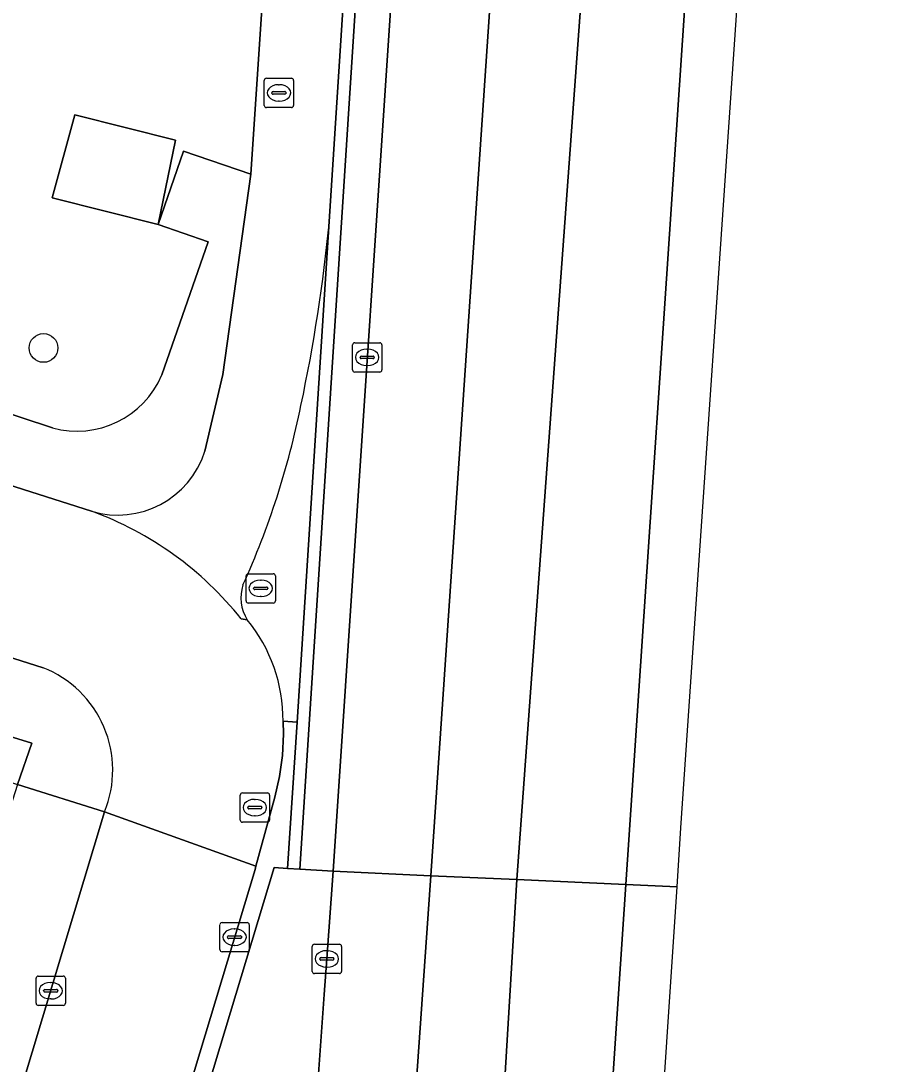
# Model space of a CAD drawing. Extents: x 161084 to 161928, y 385354 to 386522.
# Drawn here: x 161843.58 to 161873.38, y 385641.25 to 385676.85 of the extents above; entities that cross this region are included whole.
import ezdxf

# ---------------------------------------------------------------- set-up
doc = ezdxf.new("R2010")
doc.units = 0
for name, color, linetype in [('IMGEO_Berm_groen', 7, 'Continuous'), ('IMGEO_Boom', 7, 'Continuous'), ('IMGEO_Brandkraan', 7, 'Continuous'), ('IMGEO_Erf', 7, 'Continuous'), ('IMGEO_Fietspad_open', 7, 'Continuous'), ('IMGEO_Groenvoorziening', 7, 'Continuous'), ('IMGEO_Haag', 7, 'Continuous'), ('IMGEO_Kolk', 7, 'Continuous'), ('IMGEO_Lage_trafo', 7, 'Continuous'), ('IMGEO_Muur', 7, 'Continuous'), ('IMGEO_Rijbaan_lokaal_open', 7, 'Continuous'), ('IMGEO_Rijbaan_regionaal_gesloten', 7, 'Continuous'), ('IMGEO_Rioolput', 7, 'Continuous'), ('IMGEO_Verkeerseiland_open', 7, 'Continuous'), ('IMGEO_Voetpad_open', 7, 'Continuous')]:
    doc.layers.add(name, color=color, linetype=linetype)

msp = doc.modelspace()

# ---------------------------------------------------------------- linework, layer by layer
at = {"layer": 'IMGEO_Berm_groen'}
for points in [[(161855.872, 385738.381), (161855.703, 385738.388), (161855.888, 385741.703), (161842.26, 385739.686), (161841.555, 385734.545), (161844.719, 385734.33), (161844.579, 385730.215), (161844.131, 385723.227), (161843.96, 385720.557), (161843.16, 385709.067), (161842.973, 385706.776), (161841.381, 385686.059), (161838.648, 385673.576), (161834.606, 385674.039), (161830.982, 385667.462), (161844.654, 385662.959)], [(161848.383, 385664.767), (161849.968, 385669.306), (161848.261, 385669.896), (161849.129, 385672.406), (161851.422, 385671.614), (161855.872, 385738.381)]]:
    msp.add_lwpolyline(points, dxfattribs=at)
for points in [[(161848.261, 385669.896), (161844.645, 385670.812), (161845.413, 385673.648), (161848.848, 385672.778)], [(161848.199, 385627.039), (161851.849, 385628.792), (161852.899, 385629.296), (161853.927, 385643.629), (161854.018, 385644.839), (161854.228, 385647.835), (161853.097, 385647.902), (161852.678, 385647.929), (161852.218, 385647.959), (161811.076, 385511.69), (161810.035, 385508.189), (161812.346, 385507.5), (161813.227, 385511.04)]]:
    msp.add_lwpolyline(points, close=True, dxfattribs=at)
msp.add_arc((161845.483, 385666), 3.152, 254.7588, 336.9739, dxfattribs=at)
at = {"layer": 'IMGEO_Boom'}
msp.add_circle((161844.348, 385665.688), 0.489, dxfattribs=at)
at = {"layer": 'IMGEO_Brandkraan'}
for p, q in [((161851.882, 385673.967), (161851.882, 385674.819)), ((161851.957, 385674.893), (161852.809, 385674.893)), ((161852.883, 385674.819), (161852.883, 385673.967)), ((161852.37, 385674.673), (161852.395, 385674.673)), ((161852.141, 385674.387), (161852.141, 385674.399)), ((161852.579, 385674.35), (161852.181, 385674.35)), ((161852.184, 385674.436), (161852.582, 385674.436)), ((161852.393, 385674.113), (161852.368, 385674.113)), ((161852.625, 385674.399), (161852.625, 385674.387)), ((161852.809, 385673.893), (161851.957, 385673.893))]:
    msp.add_line(p, q, dxfattribs=at)
for points in [[(161851.882, 385673.967), (161851.882, 385674.819)], [(161851.957, 385674.893), (161852.809, 385674.893)], [(161852.883, 385674.819), (161852.883, 385673.967)], [(161852.809, 385673.893), (161851.957, 385673.893)]]:
    msp.add_lwpolyline(points, dxfattribs=at)
for centre, radius, start, end in [((161851.959, 385674.817), 0.0765, 91.552, 178.448), ((161851.959, 385674.817), 0.0765, 91.552, 178.448), ((161852.807, 385674.817), 0.0765, 1.552, 88.448), ((161852.807, 385674.817), 0.0765, 1.552, 88.448), ((161852.181, 385674.396), 0.0403, 85.8775, 175.7526), ((161852.178, 385674.386), 0.0366, 178.938, 274.7102), ((161852.582, 385674.393), 0.043, 264.8664, 352.4533), ((161852.586, 385674.398), 0.0386, 1.7309, 96.639), ((161851.959, 385673.969), 0.0765, 181.552, 268.448), ((161851.959, 385673.969), 0.0765, 181.552, 268.448), ((161852.807, 385673.969), 0.0765, 271.552, 358.448), ((161852.807, 385673.969), 0.0765, 271.552, 358.448)]:
    msp.add_arc(centre, radius, start, end, dxfattribs=at)
for centre, major_axis, ratio, start_param, end_param in [((161852.369, 385674.393), (-0.387, 0.002), 0.722429, 4.712389, 7.853982), ((161852.394, 385674.393), (-0.39, 0.002), 0.717154, 1.570796, 4.712389)]:
    msp.add_ellipse(centre, major_axis=major_axis, ratio=ratio, start_param=start_param, end_param=end_param, dxfattribs=at)
at = {"layer": 'IMGEO_Erf'}
msp.add_lwpolyline([(161826.888, 385653.044), (161819.357, 385655.381), (161820.543, 385659.201), (161833.085, 385655.307), (161832.753, 385654.238), (161843.464, 385650.79), (161843.954, 385652.206), (161803.671, 385664.636)], dxfattribs=at)
at = {"layer": 'IMGEO_Fietspad_open'}
for points in [[(161854.101, 385670.009), (161856.558, 385708.135), (161858.927, 385744.902), (161859.249, 385749.903), (161856.218, 385750.107), (161856.211, 385750), (161855.939, 385743.432), (161855.888, 385741.703), (161855.703, 385738.388), (161855.872, 385738.381), (161851.422, 385671.614), (161850.462, 385664.778), (161849.857, 385662.162)], [(161851.095, 385656.445), (161851.301, 385656.415)]]:
    msp.add_lwpolyline(points, dxfattribs=at)
for centre, radius, start, end in [((161798.563, 385675.36), 55.796, 347.9659, 354.4966), ((161825.226, 385669.357), 28.468, 335.6117, 348.5937), ((161846.875, 385663.119), 3.132, 253.4362, 342.2088), ((161842.006, 385649.185), 11.633, 38.6174, 70.0131), ((161852.475, 385657.163), 1.392, 161.6158, 212.5035)]:
    msp.add_arc(centre, radius, start, end, dxfattribs=at)
at = {"layer": 'IMGEO_Groenvoorziening'}
msp.add_lwpolyline([(161811.521, 385504.432), (161812.346, 385507.5), (161810.035, 385508.189), (161811.076, 385511.69), (161852.218, 385647.959), (161852.678, 385647.929), (161853, 385652.919), (161852.521, 385652.947), (161852.532, 385652.512), (161852.5, 385651.785), (161852.402, 385651.064), (161852.24, 385650.354), (161851.598, 385647.999), (161851.567, 385647.886), (161810.502, 385511.864), (161809.488, 385508.506), (161809.278, 385507.807), (161811.662, 385507.009), (161811.373, 385506.043), (161797.7, 385460.383), (161796.639, 385454.675), (161796.524, 385453.656), (161794.038, 385453.594)], dxfattribs=at)
at = {"layer": 'IMGEO_Haag'}
msp.add_lwpolyline([(161811.521, 385504.432), (161812.346, 385507.5), (161810.035, 385508.189), (161811.076, 385511.69), (161852.218, 385647.959), (161852.678, 385647.929), (161853, 385652.919), (161852.521, 385652.947), (161852.532, 385652.512), (161852.5, 385651.785), (161852.402, 385651.064), (161852.24, 385650.354), (161851.598, 385647.999), (161851.567, 385647.886), (161810.502, 385511.864), (161809.488, 385508.506), (161809.278, 385507.807), (161811.662, 385507.009), (161811.373, 385506.043), (161797.7, 385460.383), (161796.639, 385454.675), (161796.524, 385453.656), (161794.038, 385453.594)], dxfattribs=at)
at = {"layer": 'IMGEO_Kolk'}
for p, q in [((161854.893, 385664.941), (161854.893, 385665.793)), ((161854.968, 385665.867), (161855.82, 385665.867)), ((161855.381, 385665.647), (161855.406, 385665.647)), ((161855.894, 385665.793), (161855.894, 385664.941)), ((161855.152, 385665.361), (161855.152, 385665.373)), ((161855.59, 385665.324), (161855.192, 385665.324)), ((161855.195, 385665.41), (161855.593, 385665.41)), ((161855.636, 385665.373), (161855.636, 385665.361)), ((161855.82, 385664.867), (161854.968, 385664.867)), ((161855.404, 385665.087), (161855.379, 385665.087)), ((161850.369, 385645.156), (161850.369, 385646.008)), ((161850.444, 385646.082), (161851.296, 385646.082)), ((161851.37, 385646.008), (161851.37, 385645.156)), ((161850.671, 385645.625), (161851.069, 385645.625)), ((161850.857, 385645.862), (161850.882, 385645.862)), ((161850.628, 385645.576), (161850.628, 385645.588)), ((161851.066, 385645.539), (161850.668, 385645.539)), ((161850.88, 385645.302), (161850.855, 385645.302)), ((161851.112, 385645.588), (161851.112, 385645.576)), ((161853.516, 385644.413), (161853.516, 385645.265)), ((161853.591, 385645.339), (161854.443, 385645.339)), ((161854.517, 385645.265), (161854.517, 385644.413)), ((161851.296, 385645.082), (161850.444, 385645.082)), ((161854.004, 385645.119), (161854.029, 385645.119)), ((161853.775, 385644.833), (161853.775, 385644.845)), ((161854.213, 385644.796), (161853.815, 385644.796)), ((161853.818, 385644.882), (161854.216, 385644.882)), ((161854.027, 385644.559), (161854.002, 385644.559)), ((161854.259, 385644.845), (161854.259, 385644.833)), ((161844.169, 385644.253), (161845.021, 385644.253)), ((161854.443, 385644.339), (161853.591, 385644.339)), ((161844.094, 385643.327), (161844.094, 385644.179)), ((161844.582, 385644.033), (161844.607, 385644.033)), ((161845.095, 385644.179), (161845.095, 385643.327)), ((161844.353, 385643.747), (161844.353, 385643.759)), ((161844.791, 385643.71), (161844.393, 385643.71)), ((161844.396, 385643.796), (161844.794, 385643.796)), ((161844.605, 385643.473), (161844.58, 385643.473)), ((161844.837, 385643.759), (161844.837, 385643.747)), ((161845.021, 385643.253), (161844.169, 385643.253))]:
    msp.add_line(p, q, dxfattribs=at)
for points in [[(161854.893, 385664.941), (161854.893, 385665.793)], [(161854.968, 385665.867), (161855.82, 385665.867)], [(161855.894, 385665.793), (161855.894, 385664.941)], [(161855.82, 385664.867), (161854.968, 385664.867)], [(161850.369, 385645.156), (161850.369, 385646.008)], [(161850.444, 385646.082), (161851.296, 385646.082)], [(161851.37, 385646.008), (161851.37, 385645.156)], [(161853.516, 385644.413), (161853.516, 385645.265)], [(161853.591, 385645.339), (161854.443, 385645.339)], [(161854.517, 385645.265), (161854.517, 385644.413)], [(161851.296, 385645.082), (161850.444, 385645.082)], [(161844.169, 385644.253), (161845.021, 385644.253)], [(161854.443, 385644.339), (161853.591, 385644.339)], [(161844.094, 385643.327), (161844.094, 385644.179)], [(161845.095, 385644.179), (161845.095, 385643.327)], [(161845.021, 385643.253), (161844.169, 385643.253)]]:
    msp.add_lwpolyline(points, dxfattribs=at)
for centre, radius, start, end in [((161854.97, 385665.791), 0.0765, 91.552, 178.448), ((161854.97, 385665.791), 0.0765, 91.552, 178.448), ((161855.818, 385665.791), 0.0765, 1.552, 88.448), ((161855.818, 385665.791), 0.0765, 1.552, 88.448), ((161855.192, 385665.37), 0.0403, 85.8775, 175.7526), ((161855.189, 385665.36), 0.0366, 178.938, 274.7102), ((161855.593, 385665.367), 0.043, 264.8664, 352.4533), ((161855.597, 385665.372), 0.0386, 1.7309, 96.639), ((161854.97, 385664.943), 0.0765, 181.552, 268.448), ((161854.97, 385664.943), 0.0765, 181.552, 268.448), ((161855.818, 385664.943), 0.0765, 271.552, 358.448), ((161855.818, 385664.943), 0.0765, 271.552, 358.448), ((161850.446, 385646.006), 0.0765, 91.552, 178.448), ((161850.446, 385646.006), 0.0765, 91.552, 178.448), ((161851.294, 385646.006), 0.0765, 1.552, 88.448), ((161851.294, 385646.006), 0.0765, 1.552, 88.448), ((161850.668, 385645.585), 0.0403, 85.8775, 175.7526), ((161851.073, 385645.587), 0.0386, 1.7309, 96.639), ((161850.665, 385645.575), 0.0366, 178.938, 274.7102), ((161851.069, 385645.582), 0.043, 264.8664, 352.4533), ((161853.593, 385645.263), 0.0765, 91.552, 178.448), ((161853.593, 385645.263), 0.0765, 91.552, 178.448), ((161854.441, 385645.263), 0.0765, 1.552, 88.448), ((161854.441, 385645.263), 0.0765, 1.552, 88.448), ((161850.446, 385645.158), 0.0765, 181.552, 268.448), ((161850.446, 385645.158), 0.0765, 181.552, 268.448), ((161851.294, 385645.158), 0.0765, 271.552, 358.448), ((161851.294, 385645.158), 0.0765, 271.552, 358.448), ((161853.815, 385644.842), 0.0403, 85.8775, 175.7526), ((161853.812, 385644.832), 0.0366, 178.938, 274.7102), ((161854.216, 385644.839), 0.043, 264.8664, 352.4533), ((161854.22, 385644.844), 0.0386, 1.7309, 96.639), ((161844.171, 385644.177), 0.0765, 91.552, 178.448), ((161844.171, 385644.177), 0.0765, 91.552, 178.448), ((161845.019, 385644.177), 0.0765, 1.552, 88.448), ((161845.019, 385644.177), 0.0765, 1.552, 88.448), ((161853.593, 385644.415), 0.0765, 181.552, 268.448), ((161853.593, 385644.415), 0.0765, 181.552, 268.448), ((161854.441, 385644.415), 0.0765, 271.552, 358.448), ((161854.441, 385644.415), 0.0765, 271.552, 358.448), ((161844.393, 385643.756), 0.0403, 85.8775, 175.7526), ((161844.39, 385643.746), 0.0366, 178.938, 274.7102), ((161844.794, 385643.753), 0.043, 264.8664, 352.4533), ((161844.798, 385643.758), 0.0386, 1.7309, 96.639), ((161844.171, 385643.329), 0.0765, 181.552, 268.448), ((161844.171, 385643.329), 0.0765, 181.552, 268.448), ((161845.019, 385643.329), 0.0765, 271.552, 358.448), ((161845.019, 385643.329), 0.0765, 271.552, 358.448)]:
    msp.add_arc(centre, radius, start, end, dxfattribs=at)
for centre, major_axis, ratio, start_param, end_param in [((161855.38, 385665.367), (-0.387, 0.002), 0.722429, 4.712389, 7.853982), ((161855.405, 385665.367), (-0.39, 0.002), 0.717154, 1.570796, 4.712389), ((161850.856, 385645.582), (-0.387, 0.002), 0.722429, 4.712389, 7.853982), ((161850.881, 385645.582), (-0.39, 0.002), 0.717154, 1.570796, 4.712389), ((161854.003, 385644.839), (-0.387, 0.002), 0.722429, 4.712389, 7.853982), ((161854.028, 385644.839), (-0.39, 0.002), 0.717154, 1.570796, 4.712389), ((161844.581, 385643.753), (-0.387, 0.002), 0.722429, 4.712389, 7.853982), ((161844.606, 385643.753), (-0.39, 0.002), 0.717154, 1.570796, 4.712389)]:
    msp.add_ellipse(centre, major_axis=major_axis, ratio=ratio, start_param=start_param, end_param=end_param, dxfattribs=at)
at = {"layer": 'IMGEO_Lage_trafo'}
msp.add_lwpolyline([(161848.848, 385672.778), (161845.413, 385673.648), (161844.645, 385670.812), (161848.261, 385669.896)], close=True, dxfattribs=at)
at = {"layer": 'IMGEO_Muur'}
msp.add_lwpolyline([(161856.977, 385708.108), (161856.558, 385708.135), (161854.101, 385670.009), (161853, 385652.919), (161852.678, 385647.929), (161853.097, 385647.902)], close=True, dxfattribs=at)
at = {"layer": 'IMGEO_Rijbaan_lokaal_open'}
for points in [[(161845.982, 385660.117), (161801.897, 385674.171)], [(161804.266, 385667.48), (161815.586, 385663.923), (161819.162, 385662.785), (161844.337, 385654.777)], [(161851.301, 385656.415), (161851.095, 385656.445)], [(161846.433, 385649.859), (161851.598, 385647.999), (161852.24, 385650.354), (161852.402, 385651.064), (161852.5, 385651.785), (161852.532, 385652.512), (161852.521, 385652.947)], [(161851.567, 385647.886), (161851.598, 385647.999), (161846.433, 385649.859), (161834.105, 385608.968), (161832.229, 385602.755), (161817.434, 385553.757), (161815.651, 385547.851), (161808.581, 385524.436), (161808.494, 385524.175), (161803.895, 385509.219), (161801.247, 385500), (161800.149, 385496.305), (161790.091, 385463.059), (161789.139, 385458.96), (161788.558, 385454.793), (161788.351, 385450.59), (161788.44, 385447.473), (161789.704, 385438.084), (161790.324, 385434.924), (161795.608, 385436.175), (161794.783, 385440.788)], [(161794.175, 385455.066), (161794.324, 385456.287), (161796.052, 385463.546), (161806.92, 385500), (161808.984, 385506.835), (161809.278, 385507.807), (161809.488, 385508.506), (161810.502, 385511.864), (161851.567, 385647.886)]]:
    msp.add_lwpolyline(points, dxfattribs=at)
for centre, radius, start, end in [((161842.006, 385649.185), 11.633, 38.6174, 70.0131), ((161847.126, 385652.998), 5.395, 359.4615, 39.301), ((161842.944, 385651.278), 3.766, 337.8737, 68.2927)]:
    msp.add_arc(centre, radius, start, end, dxfattribs=at)
at = {"layer": 'IMGEO_Rijbaan_regionaal_gesloten'}
for points in [[(161864.383, 385748.018), (161864.938, 385756.177), (161862.084, 385756.378), (161861.351, 385750), (161860.818, 385745.364), (161860.741, 385744.693), (161860.643, 385743.42), (161859.521, 385726.879), (161858.127, 385706.412), (161856.765, 385685.929), (161854.228, 385647.835), (161857.561, 385647.676)], [(161864.362, 385700.5), (161867.343, 385746.083), (161868.016, 385755.95), (161864.938, 385756.177), (161864.383, 385748.018), (161857.561, 385647.676), (161860.496, 385647.553)], [(161870.979, 385748.052), (161871.493, 385755.718), (161868.016, 385755.95), (161867.343, 385746.083), (161864.362, 385700.5), (161860.496, 385647.553), (161864.225, 385647.376)], [(161865.968, 385647.294), (161866.102, 385649.309), (161873.375, 385755.589), (161871.493, 385755.718), (161870.979, 385748.052), (161864.225, 385647.376)], [(161856.595, 385582.716), (161860.496, 385647.553), (161857.561, 385647.676), (161852.852, 385580.501), (161851.17, 385555.782), (161847.762, 385499.902), (161846.425, 385479.865), (161845.309, 385468.395), (161844.924, 385463.175), (161843.55, 385442.735), (161842.12, 385421.284), (161840.742, 385400.813), (161840.315, 385394.398), (161843.769, 385394.576), (161844.294, 385402.219), (161851.574, 385508.138)], [(161864.225, 385647.376), (161860.496, 385647.553), (161856.595, 385582.716), (161851.574, 385508.138), (161844.294, 385402.219), (161843.769, 385394.576), (161847.08, 385394.747), (161847.695, 385403.564), (161852.193, 385468.095), (161854.711, 385505.621)], [(161849.178, 385394.855), (161861.764, 385584.094), (161865.968, 385647.294), (161864.225, 385647.376), (161854.711, 385505.621), (161852.193, 385468.095), (161847.695, 385403.564), (161847.08, 385394.747), (161847.608, 385394.774)]]:
    msp.add_lwpolyline(points, close=True, dxfattribs=at)
msp.add_lwpolyline([(161847.418, 385555.927), (161852.852, 385580.501), (161857.561, 385647.676), (161854.228, 385647.835), (161854.018, 385644.839), (161853.927, 385643.629), (161852.899, 385629.296), (161852.448, 385624.348)], dxfattribs=at)
at = {"layer": 'IMGEO_Rioolput'}
for p, q in [((161851.26, 385657.059), (161851.26, 385657.911)), ((161851.335, 385657.985), (161852.187, 385657.985)), ((161851.748, 385657.765), (161851.773, 385657.765)), ((161852.261, 385657.911), (161852.261, 385657.059)), ((161851.519, 385657.479), (161851.519, 385657.491)), ((161851.957, 385657.442), (161851.559, 385657.442)), ((161851.562, 385657.528), (161851.96, 385657.528)), ((161852.003, 385657.491), (161852.003, 385657.479)), ((161851.771, 385657.205), (161851.746, 385657.205)), ((161852.187, 385656.985), (161851.335, 385656.985)), ((161851.059, 385649.578), (161851.059, 385650.43)), ((161851.134, 385650.504), (161851.986, 385650.504)), ((161851.547, 385650.284), (161851.572, 385650.284)), ((161852.06, 385650.43), (161852.06, 385649.578)), ((161851.318, 385649.998), (161851.318, 385650.01)), ((161851.756, 385649.961), (161851.358, 385649.961)), ((161851.361, 385650.047), (161851.759, 385650.047)), ((161851.802, 385650.01), (161851.802, 385649.998)), ((161851.57, 385649.724), (161851.545, 385649.724)), ((161851.986, 385649.504), (161851.134, 385649.504))]:
    msp.add_line(p, q, dxfattribs=at)
for points in [[(161851.26, 385657.059), (161851.26, 385657.911)], [(161851.335, 385657.985), (161852.187, 385657.985)], [(161852.261, 385657.911), (161852.261, 385657.059)], [(161852.187, 385656.985), (161851.335, 385656.985)], [(161851.059, 385649.578), (161851.059, 385650.43)], [(161851.134, 385650.504), (161851.986, 385650.504)], [(161852.06, 385650.43), (161852.06, 385649.578)], [(161851.986, 385649.504), (161851.134, 385649.504)]]:
    msp.add_lwpolyline(points, dxfattribs=at)
for centre, radius, start, end in [((161851.337, 385657.909), 0.0765, 91.552, 178.448), ((161851.337, 385657.909), 0.0765, 91.552, 178.448), ((161852.185, 385657.909), 0.0765, 1.552, 88.448), ((161852.185, 385657.909), 0.0765, 1.552, 88.448), ((161851.559, 385657.488), 0.0403, 85.8775, 175.7526), ((161851.556, 385657.478), 0.0366, 178.938, 274.7102), ((161851.96, 385657.485), 0.043, 264.8664, 352.4533), ((161851.964, 385657.49), 0.0386, 1.7309, 96.639), ((161851.337, 385657.061), 0.0765, 181.552, 268.448), ((161851.337, 385657.061), 0.0765, 181.552, 268.448), ((161852.185, 385657.061), 0.0765, 271.552, 358.448), ((161852.185, 385657.061), 0.0765, 271.552, 358.448), ((161851.136, 385650.428), 0.0765, 91.552, 178.448), ((161851.136, 385650.428), 0.0765, 91.552, 178.448), ((161851.984, 385650.428), 0.0765, 1.552, 88.448), ((161851.984, 385650.428), 0.0765, 1.552, 88.448), ((161851.358, 385650.007), 0.0403, 85.8775, 175.7526), ((161851.355, 385649.997), 0.0366, 178.938, 274.7102), ((161851.759, 385650.004), 0.043, 264.8664, 352.4533), ((161851.763, 385650.009), 0.0386, 1.7309, 96.639), ((161851.136, 385649.58), 0.0765, 181.552, 268.448), ((161851.136, 385649.58), 0.0765, 181.552, 268.448), ((161851.984, 385649.58), 0.0765, 271.552, 358.448), ((161851.984, 385649.58), 0.0765, 271.552, 358.448)]:
    msp.add_arc(centre, radius, start, end, dxfattribs=at)
for centre, major_axis, ratio, start_param, end_param in [((161851.747, 385657.485), (-0.387, 0.002), 0.722429, 4.712389, 7.853982), ((161851.772, 385657.485), (-0.39, 0.002), 0.717154, 1.570796, 4.712389), ((161851.546, 385650.004), (-0.387, 0.002), 0.722429, 4.712389, 7.853982), ((161851.571, 385650.004), (-0.39, 0.002), 0.717154, 1.570796, 4.712389)]:
    msp.add_ellipse(centre, major_axis=major_axis, ratio=ratio, start_param=start_param, end_param=end_param, dxfattribs=at)
at = {"layer": 'IMGEO_Verkeerseiland_open'}
msp.add_lwpolyline([(161856.558, 385708.135), (161856.977, 385708.108), (161853.097, 385647.902), (161854.228, 385647.835), (161856.765, 385685.929), (161858.127, 385706.412), (161859.521, 385726.879), (161860.643, 385743.42), (161860.741, 385744.693), (161858.927, 385744.902)], close=True, dxfattribs=at)
msp.add_lwpolyline([(161852.521, 385652.947), (161853, 385652.919), (161854.101, 385670.009)], dxfattribs=at)
for centre, radius, start, end in [((161798.563, 385675.36), 55.796, 347.9659, 354.4966), ((161825.226, 385669.357), 28.468, 335.6117, 348.5937), ((161852.475, 385657.163), 1.392, 161.6158, 212.5035), ((161847.126, 385652.998), 5.395, 359.4615, 39.301)]:
    msp.add_arc(centre, radius, start, end, dxfattribs=at)
at = {"layer": 'IMGEO_Voetpad_open'}
for points in [[(161799.113, 385675.051), (161801.897, 385674.171), (161845.982, 385660.117)], [(161849.857, 385662.162), (161850.462, 385664.778), (161851.422, 385671.614), (161849.129, 385672.406), (161848.261, 385669.896), (161849.968, 385669.306), (161848.383, 385664.767)], [(161844.337, 385654.777), (161819.162, 385662.785), (161819.015, 385662.312), (161815.439, 385663.45), (161815.586, 385663.923), (161804.266, 385667.48)], [(161844.654, 385662.959), (161830.982, 385667.462)], [(161803.671, 385664.636), (161843.954, 385652.206), (161843.464, 385650.79), (161846.433, 385649.859)], [(161831.698, 385602.915), (161833.568, 385609.13), (161834.105, 385608.968), (161846.433, 385649.859), (161843.464, 385650.79), (161841.911, 385645.966), (161840.397, 385641.264), (161838.861, 385636.493), (161839.173, 385636.4), (161838.353, 385633.683), (161837.789, 385631.811), (161806.19, 385527.074)]]:
    msp.add_lwpolyline(points, dxfattribs=at)
for centre, radius, start, end in [((161845.483, 385666), 3.152, 254.7588, 336.9739), ((161846.875, 385663.119), 3.132, 253.4362, 342.2088), ((161842.944, 385651.278), 3.766, 337.8737, 68.2927)]:
    msp.add_arc(centre, radius, start, end, dxfattribs=at)

doc.saveas('drawing.dxf')
